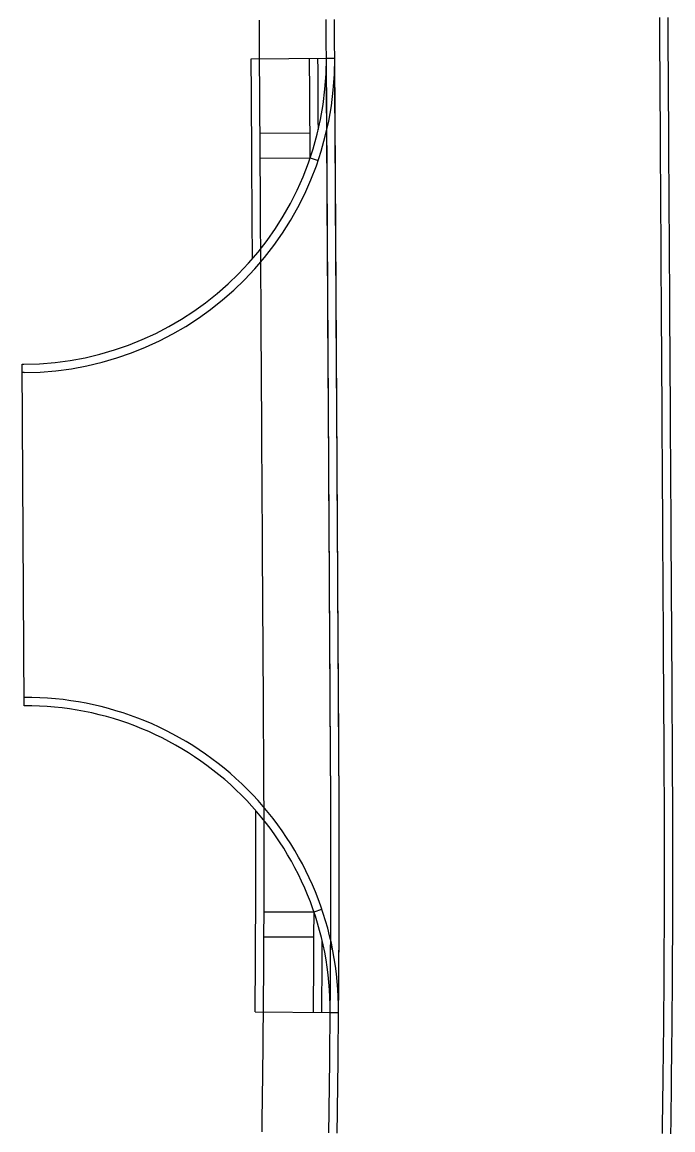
# Model space of a CAD drawing. Extents: x 2145147 to 2158018, y 137519 to 148068.
# Drawn here: x 2150646.3 to 2150698.3, y 144807.5 to 144896.1 of the extents above; entities that cross this region are included whole.
import ezdxf

# ---------------------------------------------------------------- set-up
doc = ezdxf.new("R2010")
doc.units = 0
doc.layers.add('PR_Phasing_Pavement_1', color=7, linetype='Continuous')

msp = doc.modelspace()

# ---------------------------------------------------------------- linework, layer by layer
at = {"layer": 'PR_Phasing_Pavement_1'}
for p, q in [((2150664.601, 144893.205), (2150670.608, 144893.241)), ((2150670.608, 144893.241), (2150671.275, 144893.245)), ((2150670.943, 144837.414), (2150670.608, 144893.241)), ((2150671.61, 144837.418), (2150671.275, 144893.245)), ((2150665.303, 144887.243), (2150669.303, 144887.267)), ((2150665.315, 144885.244), (2150669.315, 144885.268)), ((2150669.315, 144885.268), (2150669.946, 144885.053)), ((2150646.44, 144841.438), (2150646.276, 144868.762)), ((2150646.276, 144868.762), (2150646.421, 144868.762)), ((2150646.425, 144868.095), (2150646.28, 144868.094)), ((2150669.622, 144824.943), (2150670.254, 144825.157)), ((2150665.622, 144824.955), (2150669.622, 144824.943)), ((2150665.616, 144822.955), (2150669.616, 144822.943)), ((2150664.911, 144816.95), (2150670.918, 144816.899)), ((2150670.918, 144816.899), (2150671.585, 144816.894))]:
    msp.add_line(p, q, dxfattribs=at)
for points in [[(2150665.464, 144807.354), (2150665.469, 144807.695), (2150665.484, 144808.682), (2150665.497, 144809.668), (2150665.51, 144810.655), (2150665.52, 144811.395), (2150665.52, 144811.396), (2150665.523, 144811.642), (2150665.535, 144812.628), (2150665.546, 144813.615), (2150665.556, 144814.602), (2150665.558, 144814.86), (2150665.565, 144815.588), (2150665.574, 144816.575), (2150665.583, 144817.562), (2150665.59, 144818.548), (2150665.597, 144819.535), (2150665.603, 144820.522), (2150665.609, 144821.508), (2150665.613, 144822.367), (2150665.614, 144822.495), (2150665.618, 144823.482), (2150665.621, 144824.469), (2150665.624, 144825.455), (2150665.626, 144826.442), (2150665.627, 144827.429), (2150665.628, 144828.415), (2150665.628, 144829.402), (2150665.628, 144829.875), (2150665.627, 144830.389), (2150665.626, 144831.376), (2150665.624, 144832.362), (2150665.621, 144833.349), (2150665.618, 144834.336), (2150665.613, 144835.322), (2150665.609, 144836.309), (2150665.603, 144837.296), (2150665.603, 144837.382), (2150665.603, 144837.385), (2150665.597, 144838.295), (2150665.591, 144839.295), (2150665.585, 144840.295), (2150665.579, 144841.295), (2150665.573, 144842.295), (2150665.567, 144843.295), (2150665.561, 144844.295), (2150665.555, 144845.295), (2150665.549, 144846.295), (2150665.543, 144847.295), (2150665.537, 144848.295), (2150665.531, 144849.294), (2150665.525, 144850.294), (2150665.519, 144851.294), (2150665.513, 144852.294), (2150665.507, 144853.294), (2150665.501, 144854.294), (2150665.495, 144855.214), (2150665.495, 144855.294), (2150665.489, 144856.294), (2150665.483, 144857.294), (2150665.477, 144858.294), (2150665.471, 144859.294), (2150665.465, 144860.294), (2150665.459, 144861.294), (2150665.453, 144862.294), (2150665.447, 144863.294), (2150665.441, 144864.294), (2150665.435, 144865.294), (2150665.429, 144866.294), (2150665.423, 144867.294), (2150665.417, 144868.294), (2150665.411, 144869.294), (2150665.405, 144870.294), (2150665.399, 144871.294), (2150665.397, 144871.562), (2150665.397, 144871.564), (2150665.393, 144872.294), (2150665.387, 144873.294), (2150665.381, 144874.294), (2150665.375, 144875.294), (2150665.369, 144876.294), (2150665.363, 144877.294), (2150665.357, 144878.294), (2150665.351, 144879.294), (2150665.345, 144880.294), (2150665.339, 144881.294), (2150665.333, 144882.294), (2150665.327, 144883.294), (2150665.321, 144884.294), (2150665.315, 144885.294), (2150665.309, 144886.294), (2150665.303, 144887.294), (2150665.297, 144888.294), (2150665.291, 144889.294), (2150665.285, 144890.294), (2150665.279, 144891.294), (2150665.273, 144892.294), (2150665.267, 144893.294), (2150665.261, 144894.294), (2150665.255, 144895.294), (2150665.249, 144896.294)], [(2150670.803, 144807.272), (2150670.809, 144807.615), (2150670.823, 144808.605), (2150670.837, 144809.596), (2150670.85, 144810.586), (2150670.859, 144811.329), (2150670.859, 144811.33), (2150670.862, 144811.576), (2150670.874, 144812.567), (2150670.885, 144813.557), (2150670.896, 144814.548), (2150670.898, 144814.807), (2150670.905, 144815.538), (2150670.914, 144816.528), (2150670.922, 144817.519), (2150670.93, 144818.509), (2150670.937, 144819.5), (2150670.943, 144820.49), (2150670.949, 144821.48), (2150670.953, 144822.343), (2150670.954, 144822.471), (2150670.958, 144823.461), (2150670.961, 144824.452), (2150670.964, 144825.442), (2150670.966, 144826.433), (2150670.967, 144827.423), (2150670.968, 144828.414), (2150670.968, 144829.404), (2150670.968, 144829.879), (2150670.967, 144830.395), (2150670.966, 144831.385), (2150670.964, 144832.375), (2150670.961, 144833.366), (2150670.958, 144834.356), (2150670.953, 144835.347), (2150670.949, 144836.337), (2150670.943, 144837.328), (2150670.942, 144837.414), (2150670.942, 144837.417), (2150670.937, 144838.327), (2150670.931, 144839.327), (2150670.925, 144840.327), (2150670.919, 144841.327), (2150670.913, 144842.327), (2150670.907, 144843.327), (2150670.901, 144844.327), (2150670.895, 144845.327), (2150670.889, 144846.327), (2150670.883, 144847.327), (2150670.877, 144848.327), (2150670.871, 144849.327), (2150670.865, 144850.327), (2150670.859, 144851.327), (2150670.853, 144852.327), (2150670.847, 144853.327), (2150670.841, 144854.326), (2150670.835, 144855.246), (2150670.835, 144855.326), (2150670.829, 144856.326), (2150670.823, 144857.326), (2150670.817, 144858.326), (2150670.811, 144859.326), (2150670.805, 144860.326), (2150670.799, 144861.326), (2150670.793, 144862.326), (2150670.787, 144863.326), (2150670.781, 144864.326), (2150670.775, 144865.326), (2150670.769, 144866.326), (2150670.763, 144867.326), (2150670.757, 144868.326), (2150670.751, 144869.326), (2150670.745, 144870.326), (2150670.739, 144871.326), (2150670.737, 144871.595), (2150670.737, 144871.596), (2150670.733, 144872.326), (2150670.727, 144873.326), (2150670.721, 144874.326), (2150670.715, 144875.326), (2150670.709, 144876.326), (2150670.703, 144877.326), (2150670.697, 144878.326), (2150670.691, 144879.326), (2150670.685, 144880.326), (2150670.679, 144881.326), (2150670.673, 144882.326), (2150670.667, 144883.326), (2150670.661, 144884.326), (2150670.655, 144885.326), (2150670.649, 144886.326), (2150670.643, 144887.326), (2150670.637, 144888.326), (2150670.631, 144889.326), (2150670.625, 144890.326), (2150670.619, 144891.326), (2150670.613, 144892.326), (2150670.607, 144893.326), (2150670.601, 144894.326), (2150670.594, 144895.326), (2150670.588, 144896.326)], [(2150671.471, 144807.262), (2150671.476, 144807.605), (2150671.491, 144808.596), (2150671.504, 144809.587), (2150671.518, 144810.577), (2150671.527, 144811.321), (2150671.527, 144811.322), (2150671.53, 144811.568), (2150671.542, 144812.559), (2150671.553, 144813.55), (2150671.563, 144814.541), (2150671.566, 144814.801), (2150671.573, 144815.532), (2150671.582, 144816.523), (2150671.59, 144817.513), (2150671.598, 144818.504), (2150671.605, 144819.495), (2150671.611, 144820.486), (2150671.616, 144821.477), (2150671.621, 144822.34), (2150671.621, 144822.468), (2150671.625, 144823.459), (2150671.629, 144824.45), (2150671.632, 144825.441), (2150671.634, 144826.432), (2150671.635, 144827.422), (2150671.636, 144828.413), (2150671.636, 144829.404), (2150671.635, 144829.879), (2150671.635, 144830.395), (2150671.634, 144831.386), (2150671.631, 144832.377), (2150671.629, 144833.368), (2150671.625, 144834.359), (2150671.621, 144835.35), (2150671.616, 144836.341), (2150671.611, 144837.332), (2150671.61, 144837.418), (2150671.61, 144837.421), (2150671.605, 144838.331), (2150671.599, 144839.331), (2150671.593, 144840.331), (2150671.587, 144841.331), (2150671.581, 144842.331), (2150671.575, 144843.331), (2150671.569, 144844.331), (2150671.563, 144845.331), (2150671.557, 144846.331), (2150671.551, 144847.331), (2150671.545, 144848.331), (2150671.539, 144849.331), (2150671.533, 144850.331), (2150671.527, 144851.331), (2150671.521, 144852.331), (2150671.515, 144853.331), (2150671.508, 144854.33), (2150671.503, 144855.25), (2150671.502, 144855.33), (2150671.496, 144856.33), (2150671.49, 144857.33), (2150671.484, 144858.33), (2150671.478, 144859.33), (2150671.472, 144860.33), (2150671.466, 144861.33), (2150671.46, 144862.33), (2150671.454, 144863.33), (2150671.448, 144864.33), (2150671.442, 144865.33), (2150671.436, 144866.33), (2150671.43, 144867.33), (2150671.424, 144868.33), (2150671.418, 144869.33), (2150671.412, 144870.33), (2150671.406, 144871.33), (2150671.405, 144871.599), (2150671.405, 144871.6), (2150671.4, 144872.33), (2150671.394, 144873.33), (2150671.388, 144874.33), (2150671.382, 144875.33), (2150671.376, 144876.33), (2150671.37, 144877.33), (2150671.364, 144878.33), (2150671.358, 144879.33), (2150671.352, 144880.33), (2150671.346, 144881.33), (2150671.34, 144882.33), (2150671.334, 144883.33), (2150671.328, 144884.33), (2150671.322, 144885.33), (2150671.316, 144886.33), (2150671.31, 144887.33), (2150671.304, 144888.33), (2150671.298, 144889.33), (2150671.292, 144890.33), (2150671.286, 144891.33), (2150671.28, 144892.33), (2150671.274, 144893.33), (2150671.268, 144894.33), (2150671.262, 144895.33), (2150671.256, 144896.33)], [(2150697.493, 144807.215), (2150697.508, 144808.224), (2150697.522, 144809.233), (2150697.535, 144810.242), (2150697.545, 144810.998), (2150697.545, 144811), (2150697.548, 144811.251), (2150697.56, 144812.26), (2150697.571, 144813.269), (2150697.582, 144814.278), (2150697.585, 144814.542), (2150697.592, 144815.287), (2150697.601, 144816.296), (2150697.609, 144817.305), (2150697.617, 144818.314), (2150697.624, 144819.323), (2150697.63, 144820.332), (2150697.636, 144821.341), (2150697.64, 144822.22), (2150697.641, 144822.35), (2150697.645, 144823.359), (2150697.649, 144824.368), (2150697.651, 144825.377), (2150697.654, 144826.386), (2150697.655, 144827.396), (2150697.656, 144828.405), (2150697.656, 144829.414), (2150697.655, 144829.897), (2150697.655, 144830.423), (2150697.654, 144831.432), (2150697.651, 144832.441), (2150697.649, 144833.45), (2150697.645, 144834.459), (2150697.641, 144835.468), (2150697.636, 144836.477), (2150697.63, 144837.486), (2150697.63, 144837.575), (2150697.63, 144837.577), (2150697.624, 144838.487), (2150697.618, 144839.487), (2150697.612, 144840.487), (2150697.606, 144841.487), (2150697.6, 144842.487), (2150697.594, 144843.487), (2150697.588, 144844.487), (2150697.582, 144845.487), (2150697.576, 144846.487), (2150697.57, 144847.487), (2150697.564, 144848.487), (2150697.558, 144849.487), (2150697.552, 144850.487), (2150697.546, 144851.487), (2150697.54, 144852.487), (2150697.534, 144853.487), (2150697.528, 144854.487), (2150697.523, 144855.407), (2150697.522, 144855.487), (2150697.516, 144856.487), (2150697.51, 144857.487), (2150697.504, 144858.487), (2150697.498, 144859.487), (2150697.492, 144860.487), (2150697.486, 144861.487), (2150697.48, 144862.487), (2150697.474, 144863.487), (2150697.468, 144864.487), (2150697.462, 144865.487), (2150697.456, 144866.487), (2150697.45, 144867.487), (2150697.444, 144868.487), (2150697.438, 144869.487), (2150697.432, 144870.487), (2150697.426, 144871.487), (2150697.424, 144871.755), (2150697.424, 144871.757), (2150697.42, 144872.487), (2150697.414, 144873.486), (2150697.408, 144874.486), (2150697.402, 144875.486), (2150697.396, 144876.486), (2150697.39, 144877.486), (2150697.384, 144878.486), (2150697.378, 144879.486), (2150697.372, 144880.486), (2150697.366, 144881.486), (2150697.36, 144882.486), (2150697.354, 144883.486), (2150697.348, 144884.486), (2150697.342, 144885.486), (2150697.336, 144886.486), (2150697.33, 144887.486), (2150697.324, 144888.486), (2150697.318, 144889.486), (2150697.312, 144890.486), (2150697.306, 144891.486), (2150697.3, 144892.486), (2150697.294, 144893.486), (2150697.288, 144894.486), (2150697.282, 144895.486), (2150697.276, 144896.486)], [(2150698.161, 144807.205), (2150698.176, 144808.214), (2150698.19, 144809.224), (2150698.203, 144810.233), (2150698.213, 144810.99), (2150698.213, 144810.991), (2150698.216, 144811.243), (2150698.228, 144812.252), (2150698.239, 144813.262), (2150698.25, 144814.271), (2150698.252, 144814.536), (2150698.259, 144815.28), (2150698.269, 144816.29), (2150698.277, 144817.3), (2150698.285, 144818.309), (2150698.292, 144819.319), (2150698.298, 144820.328), (2150698.304, 144821.338), (2150698.308, 144822.217), (2150698.309, 144822.347), (2150698.313, 144823.357), (2150698.316, 144824.366), (2150698.319, 144825.376), (2150698.321, 144826.385), (2150698.323, 144827.395), (2150698.323, 144828.404), (2150698.323, 144829.414), (2150698.323, 144829.898), (2150698.323, 144830.424), (2150698.321, 144831.433), (2150698.319, 144832.443), (2150698.316, 144833.452), (2150698.313, 144834.462), (2150698.308, 144835.471), (2150698.303, 144836.481), (2150698.298, 144837.49), (2150698.297, 144837.579), (2150698.297, 144837.581), (2150698.292, 144838.491), (2150698.286, 144839.491), (2150698.28, 144840.491), (2150698.274, 144841.491), (2150698.268, 144842.491), (2150698.262, 144843.491), (2150698.256, 144844.491), (2150698.25, 144845.491), (2150698.244, 144846.491), (2150698.238, 144847.491), (2150698.232, 144848.491), (2150698.226, 144849.491), (2150698.22, 144850.491), (2150698.214, 144851.491), (2150698.208, 144852.491), (2150698.202, 144853.491), (2150698.196, 144854.491), (2150698.19, 144855.411), (2150698.19, 144855.491), (2150698.184, 144856.491), (2150698.178, 144857.491), (2150698.172, 144858.491), (2150698.166, 144859.491), (2150698.16, 144860.491), (2150698.154, 144861.491), (2150698.148, 144862.491), (2150698.142, 144863.491), (2150698.136, 144864.491), (2150698.13, 144865.491), (2150698.124, 144866.491), (2150698.118, 144867.491), (2150698.112, 144868.491), (2150698.106, 144869.491), (2150698.1, 144870.491), (2150698.094, 144871.491), (2150698.092, 144871.759), (2150698.092, 144871.761), (2150698.088, 144872.491), (2150698.082, 144873.491), (2150698.076, 144874.49), (2150698.07, 144875.49), (2150698.063, 144876.49), (2150698.057, 144877.49), (2150698.051, 144878.49), (2150698.045, 144879.49), (2150698.039, 144880.49), (2150698.033, 144881.49), (2150698.027, 144882.49), (2150698.021, 144883.49), (2150698.015, 144884.49), (2150698.009, 144885.49), (2150698.003, 144886.49), (2150697.997, 144887.49), (2150697.991, 144888.49), (2150697.985, 144889.49), (2150697.979, 144890.49), (2150697.973, 144891.49), (2150697.967, 144892.49), (2150697.961, 144893.49), (2150697.955, 144894.49), (2150697.949, 144895.49), (2150697.943, 144896.49)], [(2150664.697, 144877.197), (2150664.696, 144877.29), (2150664.69, 144878.29), (2150664.684, 144879.29), (2150664.678, 144880.29), (2150664.672, 144881.29), (2150664.666, 144882.29), (2150664.66, 144883.29), (2150664.654, 144884.29), (2150664.648, 144885.29), (2150664.642, 144886.29), (2150664.636, 144887.29), (2150664.63, 144888.29), (2150664.624, 144889.29), (2150664.618, 144890.29), (2150664.612, 144891.29), (2150664.606, 144892.29), (2150664.601, 144893.205)], [(2150669.315, 144885.268), (2150669.315, 144885.318), (2150669.309, 144886.318), (2150669.303, 144887.318), (2150669.297, 144888.318), (2150669.291, 144889.318), (2150669.285, 144890.318), (2150669.279, 144891.318), (2150669.273, 144892.318), (2150669.267, 144893.233)], [(2150669.968, 144887.55), (2150669.964, 144888.322), (2150669.958, 144889.322), (2150669.952, 144890.322), (2150669.946, 144891.322), (2150669.94, 144892.322), (2150669.934, 144893.237)], [(2150664.911, 144816.95), (2150664.916, 144817.567), (2150664.923, 144818.553), (2150664.93, 144819.539), (2150664.936, 144820.526), (2150664.942, 144821.512), (2150664.946, 144822.371), (2150664.947, 144822.499), (2150664.951, 144823.484), (2150664.954, 144824.471), (2150664.957, 144825.457), (2150664.959, 144826.443), (2150664.96, 144827.43), (2150664.961, 144828.415), (2150664.961, 144829.402), (2150664.961, 144829.874), (2150664.96, 144830.388), (2150664.959, 144831.375), (2150664.957, 144832.36), (2150664.955, 144833.064)], [(2150669.577, 144816.91), (2150669.583, 144817.529), (2150669.59, 144818.519), (2150669.597, 144819.508), (2150669.603, 144820.497), (2150669.609, 144821.486), (2150669.613, 144822.342), (2150669.614, 144822.471), (2150669.618, 144823.468), (2150669.621, 144824.457), (2150669.622, 144824.943)], [(2150670.244, 144816.905), (2150670.249, 144817.524), (2150670.257, 144818.515), (2150670.264, 144819.504), (2150670.27, 144820.493), (2150670.276, 144821.483), (2150670.28, 144822.338), (2150670.281, 144822.467), (2150670.281, 144822.64)]]:
    msp.add_lwpolyline(points, dxfattribs=at)
for centre, radius, start, end in [((2150646.275, 144893.095), 24.333, 270.34426, 0.34426), ((2150646.275, 144893.095), 25, 270.34426, 0.34426), ((2150646.586, 144817.105), 25, 359.51574, 90.34426), ((2150646.586, 144817.105), 24.333, 359.51574, 90.34426), ((2149252.251, 144828.89), 1418.718, 359.515738, 0.344259), ((2149252.251, 144828.89), 1419.385, 359.515738, 0.344259)]:
    msp.add_arc(centre, radius, start, end, dxfattribs=at)

doc.saveas('drawing.dxf')
